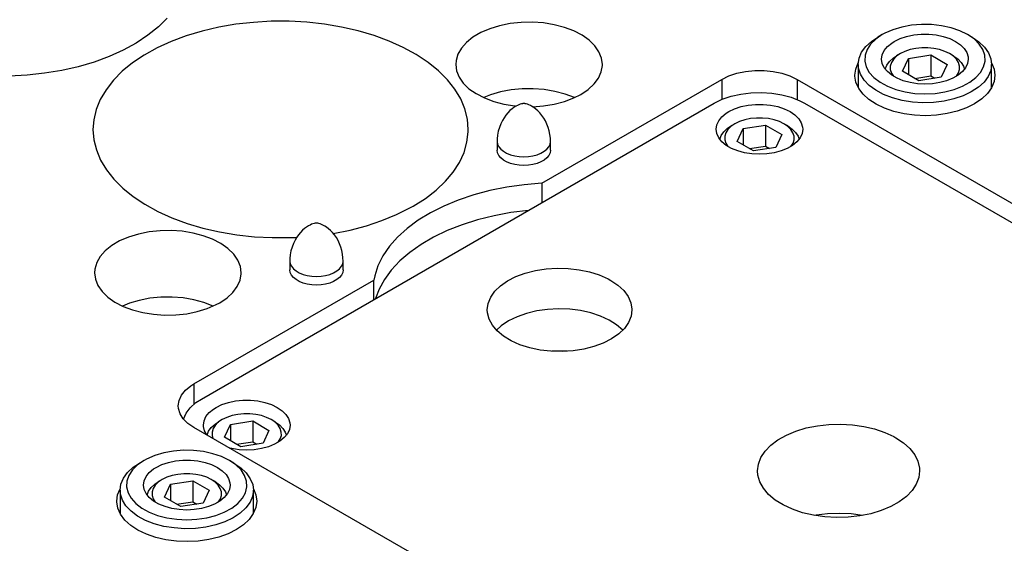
# Model space of a CAD drawing. Header units: inches. Extents: x 3 to 351, y 4 to 271.
# Tile 492 of 530: x 211.34 to 215.96, y 248.67 to 251.13. Entities that reach past the tile are written whole.
import ezdxf

# ---------------------------------------------------------------- set-up
doc = ezdxf.new("R2010")
doc.units = ezdxf.units.IN
doc.header["$LTSCALE"] = 0.5
doc.header["$MEASUREMENT"] = 0
doc.layers.add('DSS', color=7, linetype='Continuous')

msp = doc.modelspace()

# ---------------------------------------------------------------- linework, layer by layer
at = {"layer": 'DSS', "color": 190, "linetype": 'Continuous'}
for p, q in [((212.0313, 251.1354), (211.9893, 251.0936)), ((212.4349, 251.1152), (212.3526, 251.1059)), ((212.5184, 251.12), (212.4349, 251.1152)), ((212.6022, 251.1201), (212.5184, 251.12)), ((212.6858, 251.1156), (212.6022, 251.1201)), ((212.7682, 251.1066), (212.6858, 251.1156)), ((213.6906, 251.115), (213.639, 251.1095)), ((213.7429, 251.116), (213.6906, 251.115)), ((213.795, 251.1123), (213.7429, 251.116)), ((213.8454, 251.1041), (213.795, 251.1123)), ((211.9893, 251.0936), (211.9406, 251.0543)), ((212.1944, 251.074), (212.12, 251.0517)), ((212.2722, 251.0922), (212.1944, 251.074)), ((212.3526, 251.1059), (212.2722, 251.0922)), ((212.8487, 251.093), (212.7682, 251.1066)), ((212.9266, 251.0751), (212.8487, 251.093)), ((213.0013, 251.053), (212.9266, 251.0751)), ((213.5014, 251.0672), (213.4646, 251.0456)), ((213.5433, 251.0853), (213.5014, 251.0672)), ((213.5896, 251.0995), (213.5433, 251.0853)), ((213.639, 251.1095), (213.5896, 251.0995)), ((213.8931, 251.0916), (213.8454, 251.1041)), ((213.937, 251.0751), (213.8931, 251.0916)), ((213.976, 251.0549), (213.937, 251.0751)), ((211.9406, 251.0543), (211.8856, 251.018)), ((212.0495, 251.0254), (211.9838, 250.9953)), ((212.12, 251.0517), (212.0495, 251.0254)), ((213.0719, 251.0269), (213.0013, 251.053)), ((213.1379, 250.997), (213.0719, 251.0269)), ((213.434, 251.021), (213.4102, 250.9941)), ((213.4646, 251.0456), (213.434, 251.021)), ((214.0092, 251.0315), (213.976, 251.0549)), ((214.0359, 251.0054), (214.0092, 251.0315)), ((211.8249, 250.9848), (211.7589, 250.9551)), ((211.8856, 251.018), (211.8249, 250.9848)), ((211.9838, 250.9953), (211.9233, 250.9617)), ((213.1987, 250.9636), (213.1379, 250.997)), ((213.4102, 250.9941), (213.3938, 250.9654)), ((214.0554, 250.9774), (214.0359, 251.0054)), ((214.0673, 250.9479), (214.0554, 250.9774)), ((211.6883, 250.9291), (211.6138, 250.9072)), ((211.7589, 250.9551), (211.6883, 250.9291)), ((211.9233, 250.9617), (211.8686, 250.925)), ((213.2537, 250.9271), (213.1987, 250.9636)), ((213.3024, 250.8876), (213.2537, 250.9271)), ((213.3852, 250.9355), (213.3838, 250.9177)), ((213.3938, 250.9654), (213.3852, 250.9355)), ((214.0713, 250.9177), (214.0673, 250.9479)), ((211.536, 250.8895), (211.4556, 250.8762)), ((211.6138, 250.9072), (211.536, 250.8895)), ((211.8203, 250.8854), (211.7786, 250.8434)), ((211.8686, 250.925), (211.8203, 250.8854)), ((213.3444, 250.8457), (213.3024, 250.8876)), ((213.3838, 250.9177), (213.3878, 250.8876)), ((213.3878, 250.8876), (213.3997, 250.8581)), ((214.053, 250.8539), (214.066, 250.8832)), ((214.066, 250.8832), (214.0712, 250.9133)), ((214.0712, 250.9133), (214.0713, 250.9177)), ((214.702, 250.8761), (214.7429, 250.8847)), ((214.7429, 250.8847), (214.7858, 250.889)), ((214.7858, 250.889), (214.8294, 250.889)), ((214.8294, 250.889), (214.8723, 250.8847)), ((214.8723, 250.8847), (214.9133, 250.8761)), ((215.2555, 250.8667), (215.2595, 250.8962)), ((215.2595, 250.8962), (215.2714, 250.9248)), ((215.896, 250.9248), (215.9078, 250.8961)), ((215.9078, 250.8961), (215.9118, 250.8667)), ((211.3734, 250.8673), (211.2901, 250.8631)), ((211.4556, 250.8762), (211.3734, 250.8673)), ((211.7786, 250.8434), (211.7441, 250.7993)), ((213.3793, 250.8017), (213.3444, 250.8457)), ((213.3997, 250.8581), (213.4192, 250.83)), ((213.7871, 250.3602), (214.6308, 250.8473)), ((214.0324, 250.826), (214.053, 250.8539)), ((214.6308, 250.8473), (214.6642, 250.8635)), ((214.6642, 250.8635), (214.702, 250.8761)), ((214.9133, 250.8761), (214.951, 250.8635)), ((214.951, 250.8635), (214.9844, 250.8473)), ((214.9844, 250.8473), (218.2548, 248.9592)), ((215.2556, 250.8633), (215.2555, 250.8667)), ((215.2605, 250.8339), (215.2556, 250.8633)), ((215.9078, 250.8372), (215.8959, 250.8085)), ((215.9118, 250.8667), (215.9078, 250.8372)), ((211.7441, 250.7993), (211.7171, 250.7534)), ((213.4068, 250.7559), (213.3793, 250.8017)), ((213.4192, 250.83), (213.4458, 250.804)), ((213.4458, 250.804), (213.4791, 250.7806)), ((213.5932, 250.7885), (213.5467, 250.7746)), ((213.6429, 250.7982), (213.5932, 250.7885)), ((213.6945, 250.8034), (213.6429, 250.7982)), ((213.7469, 250.804), (213.6945, 250.8034)), ((213.7989, 250.8), (213.7469, 250.804)), ((213.8491, 250.7914), (213.7989, 250.8)), ((213.8966, 250.7786), (213.8491, 250.7914)), ((213.9706, 250.7774), (214.0047, 250.8004)), ((214.0047, 250.8004), (214.0324, 250.826)), ((215.2733, 250.8053), (215.2605, 250.8339)), ((215.2936, 250.7781), (215.2733, 250.8053)), ((215.8959, 250.8085), (215.8764, 250.7811)), ((211.7171, 250.7534), (211.6977, 250.7063)), ((213.4266, 250.7089), (213.4068, 250.7559)), ((213.4791, 250.7806), (213.5181, 250.7604)), ((213.5467, 250.7746), (213.5149, 250.7618)), ((213.5181, 250.7604), (213.5619, 250.7438)), ((213.5619, 250.7438), (213.6096, 250.7313)), ((213.8455, 250.7313), (213.8932, 250.7438)), ((213.8932, 250.7438), (213.9371, 250.7604)), ((213.9401, 250.7618), (213.8966, 250.7786)), ((213.9371, 250.7604), (213.9706, 250.7774)), ((215.321, 250.7532), (215.2936, 250.7781)), ((215.3548, 250.7309), (215.321, 250.7532)), ((215.8498, 250.7559), (215.8167, 250.7333)), ((215.8764, 250.7811), (215.8498, 250.7559)), ((211.6977, 250.7063), (211.6861, 250.6583)), ((213.4386, 250.6609), (213.4266, 250.7089)), ((213.6096, 250.7313), (213.6601, 250.7231)), ((213.6601, 250.7231), (213.6671, 250.7224)), ((213.743, 250.7195), (213.7951, 250.7231)), ((213.7951, 250.7231), (213.8455, 250.7313)), ((215.3942, 250.712), (215.3548, 250.7309)), ((215.4381, 250.6969), (215.3942, 250.712)), ((215.4856, 250.6859), (215.4381, 250.6969)), ((215.7345, 250.6984), (215.6873, 250.6869)), ((215.778, 250.714), (215.7345, 250.6984)), ((215.8167, 250.7333), (215.778, 250.714)), ((211.6861, 250.6583), (211.6826, 250.6126)), ((213.4426, 250.6126), (213.4386, 250.6609)), ((215.5355, 250.6793), (215.4856, 250.6859)), ((215.5866, 250.6773), (215.5355, 250.6793)), ((215.6376, 250.6798), (215.5866, 250.6773)), ((215.6873, 250.6869), (215.6376, 250.6798)), ((211.6826, 250.6126), (211.6866, 250.5642)), ((213.4423, 250.6011), (213.4426, 250.6126)), ((211.6866, 250.5642), (211.6985, 250.5163)), ((213.4364, 250.5528), (213.4423, 250.6011)), ((211.6985, 250.5163), (211.7183, 250.4692)), ((213.4226, 250.505), (213.4364, 250.5528)), ((213.5797, 250.5031), (213.5778, 250.5156)), ((213.8278, 250.5156), (213.8259, 250.5031)), ((211.7183, 250.4692), (211.7458, 250.4234)), ((213.401, 250.4582), (213.4226, 250.505)), ((213.5853, 250.4909), (213.5797, 250.5031)), ((213.5945, 250.4795), (213.5853, 250.4909)), ((213.607, 250.4692), (213.5945, 250.4795)), ((213.6224, 250.4603), (213.607, 250.4692)), ((213.7985, 250.4692), (213.7831, 250.4603)), ((213.811, 250.4795), (213.7985, 250.4692)), ((213.8202, 250.4909), (213.811, 250.4795)), ((213.8259, 250.5031), (213.8202, 250.4909)), ((211.7458, 250.4234), (211.7807, 250.3794)), ((213.3717, 250.4129), (213.401, 250.4582)), ((213.6403, 250.4531), (213.6224, 250.4603)), ((213.66, 250.4478), (213.6403, 250.4531)), ((213.6811, 250.4445), (213.66, 250.4478)), ((213.7028, 250.4434), (213.6811, 250.4445)), ((213.7245, 250.4445), (213.7028, 250.4434)), ((213.7455, 250.4478), (213.7245, 250.4445)), ((213.7653, 250.4531), (213.7455, 250.4478)), ((213.7831, 250.4603), (213.7653, 250.4531)), ((211.7807, 250.3794), (211.8227, 250.3375)), ((213.3351, 250.3693), (213.3717, 250.4129)), ((211.8227, 250.3375), (211.8714, 250.2981)), ((213.2412, 250.2891), (213.2915, 250.3279)), ((213.2915, 250.3279), (213.3351, 250.3693)), ((213.6231, 250.3418), (213.5441, 250.326)), ((213.7043, 250.3533), (213.6231, 250.3418)), ((213.7871, 250.3602), (213.7043, 250.3533)), ((213.7871, 250.3602), (213.7871, 250.269)), ((211.8714, 250.2981), (211.9264, 250.2615)), ((213.1848, 250.2533), (213.2412, 250.2891)), ((213.3957, 250.2816), (213.3277, 250.2534)), ((213.4681, 250.3058), (213.3957, 250.2816)), ((213.5441, 250.326), (213.4681, 250.3058)), ((211.9264, 250.2615), (211.9872, 250.2281)), ((213.1056, 250.2128), (213.1691, 250.2445)), ((213.1691, 250.2445), (213.1848, 250.2533)), ((213.3277, 250.2534), (213.2647, 250.2217)), ((211.9872, 250.2281), (212.0532, 250.1982)), ((212.0532, 250.1982), (212.1239, 250.1721)), ((213.0372, 250.1847), (213.1056, 250.2128)), ((213.2647, 250.2217), (213.2072, 250.1866)), ((213.4864, 250.1887), (213.4131, 250.1654)), ((213.5632, 250.2078), (213.4864, 250.1887)), ((213.6428, 250.2226), (213.5632, 250.2078)), ((213.7246, 250.2329), (213.6428, 250.2226)), ((212.1239, 250.1721), (212.1985, 250.15)), ((212.1985, 250.15), (212.2764, 250.1321)), ((212.8882, 250.1406), (212.9645, 250.1606)), ((212.9645, 250.1606), (213.0372, 250.1847)), ((213.1558, 250.1486), (213.1109, 250.1078)), ((213.2072, 250.1866), (213.1558, 250.1486)), ((213.4131, 250.1654), (213.344, 250.1382)), ((211.8498, 250.1075), (211.8078, 250.0894)), ((211.8961, 250.1218), (211.8498, 250.1075)), ((211.9455, 250.1318), (211.8961, 250.1218)), ((211.997, 250.1373), (211.9455, 250.1318)), ((212.0494, 250.1382), (211.997, 250.1373)), ((212.1014, 250.1346), (212.0494, 250.1382)), ((212.1519, 250.1264), (212.1014, 250.1346)), ((212.1996, 250.1139), (212.1519, 250.1264)), ((212.2435, 250.0973), (212.1996, 250.1139)), ((212.2825, 250.0771), (212.2435, 250.0973)), ((212.2764, 250.1321), (212.357, 250.1186)), ((212.357, 250.1186), (212.4394, 250.1095)), ((212.4394, 250.1095), (212.5229, 250.105)), ((212.5229, 250.105), (212.6068, 250.1051)), ((212.6068, 250.1051), (212.6382, 250.1064)), ((212.8088, 250.1248), (212.8882, 250.1406)), ((213.1109, 250.1078), (213.0729, 250.0648)), ((213.2797, 250.1073), (213.2208, 250.0731)), ((213.344, 250.1382), (213.2797, 250.1073)), ((211.7711, 250.0679), (211.7405, 250.0433)), ((211.8078, 250.0894), (211.7711, 250.0679)), ((212.3157, 250.0537), (212.2825, 250.0771)), ((212.3424, 250.0277), (212.3157, 250.0537)), ((213.0729, 250.0648), (213.0422, 250.0199)), ((213.2208, 250.0731), (213.1678, 250.0357)), ((211.7167, 250.0163), (211.7003, 249.9876)), ((211.7405, 250.0433), (211.7167, 250.0163)), ((212.3619, 249.9996), (212.3424, 250.0277)), ((213.0422, 250.0199), (213.0191, 249.9734)), ((213.1678, 250.0357), (213.1213, 249.9956)), ((211.6916, 249.9578), (211.6902, 249.94)), ((211.7003, 249.9876), (211.6916, 249.9578)), ((212.3738, 249.9701), (212.3619, 249.9996)), ((212.3777, 249.94), (212.3738, 249.9701)), ((213.0191, 249.9734), (213.0038, 249.926)), ((213.1213, 249.9956), (213.0816, 249.9531)), ((211.6902, 249.94), (211.6942, 249.9098)), ((212.3725, 249.9054), (212.3777, 249.9355)), ((212.3777, 249.9355), (212.3777, 249.94)), ((212.6074, 249.9417), (212.6055, 249.9543)), ((212.613, 249.9296), (212.6074, 249.9417)), ((212.6222, 249.9182), (212.613, 249.9296)), ((212.6347, 249.9079), (212.6222, 249.9182)), ((212.8388, 249.9182), (212.8263, 249.9079)), ((212.848, 249.9296), (212.8388, 249.9182)), ((212.8536, 249.9417), (212.848, 249.9296)), ((212.8555, 249.9543), (212.8536, 249.9417)), ((213.0038, 249.926), (212.9997, 249.9056)), ((213.0816, 249.9531), (213.0491, 249.9086)), ((211.6942, 249.9098), (211.7061, 249.8803)), ((211.7061, 249.8803), (211.7256, 249.8523)), ((212.156, 249.4184), (212.9997, 249.9056)), ((212.3389, 249.8483), (212.3595, 249.8761)), ((212.3595, 249.8761), (212.3725, 249.9054)), ((212.6501, 249.899), (212.6347, 249.9079)), ((212.668, 249.8918), (212.6501, 249.899)), ((212.6877, 249.8865), (212.668, 249.8918)), ((212.7088, 249.8832), (212.6877, 249.8865)), ((212.7305, 249.8821), (212.7088, 249.8832)), ((212.7522, 249.8832), (212.7305, 249.8821)), ((212.7732, 249.8865), (212.7522, 249.8832)), ((212.793, 249.8918), (212.7732, 249.8865)), ((212.8108, 249.899), (212.793, 249.8918)), ((212.8263, 249.9079), (212.8108, 249.899)), ((212.9997, 249.8144), (212.9997, 249.9056)), ((213.0491, 249.9086), (213.0241, 249.8625)), ((211.7256, 249.8523), (211.7523, 249.8262)), ((211.7523, 249.8262), (211.7855, 249.8028)), ((211.9494, 249.8204), (211.8997, 249.8108)), ((212.001, 249.8256), (211.9494, 249.8204)), ((212.0534, 249.8262), (212.001, 249.8256)), ((212.1053, 249.8222), (212.0534, 249.8262)), ((212.1556, 249.8137), (212.1053, 249.8222)), ((212.2771, 249.7996), (212.3112, 249.8226)), ((212.3112, 249.8226), (212.3389, 249.8483)), ((213.0241, 249.8625), (213.008, 249.8192)), ((211.7855, 249.8028), (211.8245, 249.7826)), ((211.8532, 249.7969), (211.8214, 249.784)), ((211.8245, 249.7826), (211.8684, 249.7661)), ((211.8997, 249.8108), (211.8532, 249.7969)), ((212.2031, 249.8009), (212.1556, 249.8137)), ((212.2466, 249.784), (212.2031, 249.8009)), ((212.2182, 249.7724), (212.2602, 249.7905)), ((212.2602, 249.7905), (212.2771, 249.7996)), ((211.8684, 249.7661), (211.9161, 249.7536)), ((211.9161, 249.7536), (211.9666, 249.7454)), ((211.9666, 249.7454), (212.0186, 249.7417)), ((212.0186, 249.7417), (212.0709, 249.7427)), ((212.0709, 249.7427), (212.1225, 249.7482)), ((212.1225, 249.7482), (212.1719, 249.7582)), ((212.1719, 249.7582), (212.2182, 249.7724)), ((212.1162, 249.3886), (212.1412, 249.4092)), ((212.1412, 249.4092), (212.156, 249.4184)), ((212.0865, 249.3414), (212.0978, 249.3658)), ((212.0978, 249.3658), (212.1162, 249.3886)), ((212.0827, 249.3164), (212.0865, 249.3414)), ((212.0837, 249.3038), (212.0827, 249.3164)), ((212.0913, 249.279), (212.0837, 249.3038)), ((212.1062, 249.2554), (212.0913, 249.279)), ((212.128, 249.2336), (212.1062, 249.2554)), ((212.156, 249.2143), (212.128, 249.2336)), ((215.4263, 247.3262), (212.156, 249.2143)), ((211.7943, 248.8683), (211.7983, 248.8978)), ((211.7983, 248.8978), (211.8101, 248.9265)), ((212.4347, 248.9265), (212.4465, 248.8977)), ((212.4465, 248.8977), (212.4505, 248.8683)), ((211.7943, 248.8649), (211.7943, 248.8683)), ((211.7992, 248.8355), (211.7943, 248.8649)), ((212.4505, 248.8683), (212.4465, 248.8389)), ((211.812, 248.8069), (211.7992, 248.8355)), ((211.8323, 248.7798), (211.812, 248.8069)), ((212.4346, 248.8101), (212.4151, 248.7828)), ((212.4465, 248.8389), (212.4346, 248.8101)), ((211.8597, 248.7548), (211.8323, 248.7798)), ((212.3885, 248.7575), (212.3554, 248.735)), ((212.4151, 248.7828), (212.3885, 248.7575)), ((211.8935, 248.7326), (211.8597, 248.7548)), ((211.9329, 248.7137), (211.8935, 248.7326)), ((211.9768, 248.6986), (211.9329, 248.7137)), ((212.3167, 248.7157), (212.2732, 248.7001)), ((212.3554, 248.735), (212.3167, 248.7157)), ((212.0244, 248.6875), (211.9768, 248.6986)), ((212.0743, 248.6809), (212.0244, 248.6875)), ((212.1253, 248.6789), (212.0743, 248.6809)), ((212.1763, 248.6815), (212.1253, 248.6789)), ((212.226, 248.6886), (212.1763, 248.6815)), ((212.2732, 248.7001), (212.226, 248.6886))]:
    msp.add_line(p, q, dxfattribs=at)
at = {"layer": 'DSS', "color": 9, "linetype": 'Continuous'}
for p, q in [((215.4333, 251.0807), (215.3954, 251.0642)), ((215.4755, 251.0933), (215.4333, 251.0807)), ((215.5208, 251.1016), (215.4755, 251.0933)), ((215.5678, 251.1055), (215.5208, 251.1016)), ((215.6153, 251.1047), (215.5678, 251.1055)), ((215.6619, 251.0994), (215.6153, 251.1047)), ((215.7062, 251.0896), (215.6619, 251.0994)), ((215.7471, 251.0756), (215.7062, 251.0896)), ((215.7834, 251.058), (215.7471, 251.0756)), ((215.3065, 251.0015), (215.3331, 251.0259)), ((215.3533, 251.037), (215.3291, 251.0134)), ((215.3331, 251.0259), (215.3627, 251.0457)), ((215.3839, 251.058), (215.3533, 251.037)), ((215.3839, 251.058), (215.3627, 251.0457)), ((215.3954, 251.0642), (215.3839, 251.058)), ((215.4281, 251.018), (215.44, 251.0256)), ((215.44, 251.0256), (215.4672, 251.0387)), ((215.4672, 251.0387), (215.4978, 251.0489)), ((215.4978, 251.0489), (215.5311, 251.0559)), ((215.5311, 251.0559), (215.566, 251.0595)), ((215.566, 251.0595), (215.6014, 251.0595)), ((215.6014, 251.0595), (215.6362, 251.0559)), ((215.6362, 251.0559), (215.6695, 251.0489)), ((215.6695, 251.0489), (215.7002, 251.0387)), ((215.7002, 251.0387), (215.7273, 251.0256)), ((215.7273, 251.0256), (215.7501, 251.0099)), ((215.8046, 251.0457), (215.7834, 251.058)), ((215.8139, 251.0371), (215.7834, 251.058)), ((215.8046, 251.0457), (215.837, 251.0237)), ((215.8381, 251.0135), (215.8139, 251.0371)), ((215.837, 251.0237), (215.863, 250.9991)), ((215.2752, 250.9469), (215.287, 250.9749)), ((215.287, 250.9749), (215.3065, 251.0015)), ((215.3122, 250.9878), (215.3029, 250.9609)), ((215.3291, 251.0134), (215.3122, 250.9878)), ((215.3836, 250.963), (215.3928, 250.9827)), ((215.3928, 250.9827), (215.4078, 251.0013)), ((215.4078, 251.0013), (215.4281, 251.018)), ((215.7501, 251.0099), (215.7678, 250.9922)), ((215.7678, 250.9922), (215.7799, 250.973)), ((215.8551, 250.9879), (215.8381, 251.0135)), ((215.8644, 250.961), (215.8551, 250.9879)), ((215.863, 250.9991), (215.8817, 250.9724)), ((215.2712, 250.9181), (215.2752, 250.9469)), ((215.3029, 250.9609), (215.3016, 250.9335)), ((215.3016, 250.9335), (215.3083, 250.9063)), ((215.3805, 250.9426), (215.3836, 250.963)), ((215.3836, 250.9223), (215.3805, 250.9426)), ((215.7799, 250.973), (215.786, 250.9528)), ((215.7868, 250.9426), (215.7837, 250.9223)), ((215.786, 250.9528), (215.7868, 250.9426)), ((215.8591, 250.9064), (215.8657, 250.9336)), ((215.8657, 250.9336), (215.8644, 250.961)), ((215.8817, 250.9724), (215.8929, 250.9442)), ((215.8929, 250.9442), (215.8962, 250.9181)), ((215.2712, 250.9181), (215.2712, 250.8089)), ((215.2728, 250.9), (215.2712, 250.9181)), ((215.2817, 250.8716), (215.2728, 250.9)), ((215.3083, 250.9063), (215.3227, 250.8802)), ((215.3928, 250.9025), (215.3836, 250.9223)), ((215.4078, 250.884), (215.3928, 250.9025)), ((215.4281, 250.8672), (215.4078, 250.884)), ((215.7596, 250.884), (215.7393, 250.8672)), ((215.7745, 250.9025), (215.7596, 250.884)), ((215.7837, 250.9223), (215.7745, 250.9025)), ((215.8447, 250.8803), (215.8591, 250.9064)), ((215.8922, 250.8894), (215.8803, 250.8614)), ((215.8962, 250.9181), (215.8922, 250.8894)), ((215.8962, 250.8089), (215.8962, 250.9181)), ((215.2984, 250.8444), (215.2817, 250.8716)), ((215.3224, 250.8191), (215.2984, 250.8444)), ((215.3227, 250.8802), (215.3445, 250.8558)), ((215.3445, 250.8558), (215.3731, 250.8339)), ((215.4531, 250.8528), (215.4281, 250.8672)), ((215.4821, 250.8411), (215.4531, 250.8528)), ((215.5142, 250.8324), (215.4821, 250.8411)), ((215.6852, 250.8411), (215.6531, 250.8324)), ((215.7142, 250.8528), (215.6852, 250.8411)), ((215.7393, 250.8672), (215.7142, 250.8528)), ((215.7944, 250.834), (215.823, 250.8559)), ((215.823, 250.8559), (215.8447, 250.8803)), ((215.8608, 250.8348), (215.8343, 250.8104)), ((215.8803, 250.8614), (215.8608, 250.8348)), ((215.3531, 250.7964), (215.3224, 250.8191)), ((215.3897, 250.7767), (215.3531, 250.7964)), ((215.3731, 250.8339), (215.4076, 250.8151)), ((215.4076, 250.8151), (215.4471, 250.7999)), ((215.4471, 250.7999), (215.4905, 250.7887)), ((215.4905, 250.7887), (215.5365, 250.7818)), ((215.5484, 250.8271), (215.5142, 250.8324)), ((215.5837, 250.8254), (215.5484, 250.8271)), ((215.6189, 250.8271), (215.5837, 250.8254)), ((215.6531, 250.8324), (215.6189, 250.8271)), ((215.6311, 250.7818), (215.6771, 250.7887)), ((215.6771, 250.7887), (215.7205, 250.7999)), ((215.7205, 250.7999), (215.7599, 250.8152)), ((215.7599, 250.8152), (215.7944, 250.834)), ((215.8013, 250.7887), (215.7628, 250.7703)), ((215.8343, 250.8104), (215.8013, 250.7887)), ((214.5955, 250.7357), (214.6328, 250.754)), ((214.6328, 250.754), (214.6748, 250.7686)), ((214.6748, 250.7686), (214.7203, 250.779)), ((214.7203, 250.779), (214.7681, 250.785)), ((214.7681, 250.785), (214.817, 250.7864)), ((214.817, 250.7864), (214.8657, 250.7832)), ((214.8657, 250.7832), (214.9127, 250.7755)), ((214.9127, 250.7755), (214.957, 250.7635)), ((214.957, 250.7635), (214.9974, 250.7474)), ((214.9974, 250.7474), (215.0198, 250.7357)), ((215.4312, 250.7607), (215.3897, 250.7767)), ((215.4766, 250.7486), (215.4312, 250.7607)), ((215.5248, 250.7409), (215.4766, 250.7486)), ((215.5365, 250.7818), (215.5838, 250.7795)), ((215.5838, 250.7795), (215.6311, 250.7818)), ((215.6732, 250.7453), (215.6243, 250.7392)), ((215.7197, 250.7557), (215.6732, 250.7453)), ((215.7628, 250.7703), (215.7197, 250.7557)), ((212.1913, 249.3477), (214.5955, 250.7357)), ((213.638, 250.7008), (213.6286, 250.6912)), ((213.6475, 250.709), (213.638, 250.7008)), ((213.6566, 250.7159), (213.6475, 250.709)), ((213.6652, 250.7214), (213.6566, 250.7159)), ((213.6731, 250.7256), (213.6652, 250.7214)), ((213.6802, 250.7288), (213.6731, 250.7256)), ((213.6865, 250.7312), (213.6802, 250.7288)), ((213.6922, 250.7328), (213.6865, 250.7312)), ((213.6961, 250.7336), (213.6922, 250.7328)), ((213.6978, 250.7339), (213.6961, 250.7336)), ((213.6989, 250.734), (213.6978, 250.7339)), ((213.6997, 250.7341), (213.6989, 250.734)), ((213.7003, 250.7342), (213.6997, 250.7341)), ((213.7007, 250.7342), (213.7003, 250.7342)), ((213.7012, 250.7342), (213.7007, 250.7342)), ((213.7015, 250.7342), (213.7012, 250.7342)), ((213.7018, 250.7342), (213.7015, 250.7342)), ((213.7022, 250.7342), (213.7018, 250.7342)), ((213.7025, 250.7343), (213.7022, 250.7342)), ((213.7028, 250.7343), (213.7025, 250.7343)), ((213.7031, 250.7343), (213.7028, 250.7343)), ((213.7034, 250.7342), (213.7031, 250.7343)), ((213.7037, 250.7342), (213.7034, 250.7342)), ((213.7041, 250.7342), (213.7037, 250.7342)), ((213.7044, 250.7342), (213.7041, 250.7342)), ((213.7049, 250.7342), (213.7044, 250.7342)), ((213.7054, 250.7342), (213.7049, 250.7342)), ((213.7061, 250.7341), (213.7054, 250.7342)), ((213.7074, 250.7339), (213.7061, 250.7341)), ((213.7099, 250.7336), (213.7074, 250.7339)), ((213.7147, 250.7325), (213.7099, 250.7336)), ((213.7201, 250.7308), (213.7147, 250.7325)), ((213.7263, 250.7284), (213.7201, 250.7308)), ((213.7335, 250.7251), (213.7263, 250.7284)), ((213.7394, 250.7219), (213.7335, 250.7251)), ((213.7414, 250.7207), (213.7394, 250.7219)), ((213.7501, 250.7151), (213.7414, 250.7207)), ((213.7592, 250.7081), (213.7501, 250.7151)), ((213.7687, 250.6997), (213.7592, 250.7081)), ((213.7781, 250.6899), (213.7687, 250.6997)), ((214.652, 250.6887), (214.664, 250.6962)), ((214.664, 250.6962), (214.6911, 250.7093)), ((214.6911, 250.7093), (214.7218, 250.7196)), ((214.7218, 250.7196), (214.7551, 250.7266)), ((214.7551, 250.7266), (214.7899, 250.7301)), ((214.7899, 250.7301), (214.8253, 250.7301)), ((214.8253, 250.7301), (214.8602, 250.7266)), ((214.8602, 250.7266), (214.8935, 250.7196)), ((214.8935, 250.7196), (214.9241, 250.7093)), ((214.9241, 250.7093), (214.9513, 250.6962)), ((214.9513, 250.6962), (214.974, 250.6805)), ((215.0198, 250.7357), (218.2194, 248.8884)), ((215.5744, 250.7378), (215.5248, 250.7409)), ((215.6243, 250.7392), (215.5744, 250.7378)), ((213.6026, 250.6546), (213.5947, 250.6385)), ((213.6106, 250.6679), (213.6026, 250.6546)), ((213.6193, 250.6802), (213.6106, 250.6679)), ((213.6286, 250.6912), (213.6193, 250.6802)), ((213.7873, 250.6787), (213.7781, 250.6899)), ((213.796, 250.6663), (213.7873, 250.6787)), ((213.804, 250.6526), (213.796, 250.6663)), ((213.8111, 250.6379), (213.804, 250.6526)), ((214.6076, 250.6336), (214.6167, 250.6534)), ((214.6167, 250.6534), (214.6317, 250.6719)), ((214.6317, 250.6719), (214.652, 250.6887)), ((214.974, 250.6805), (214.9917, 250.6628)), ((214.9917, 250.6628), (215.0038, 250.6436)), ((213.5833, 250.604), (213.5799, 250.586)), ((213.5882, 250.6215), (213.5833, 250.604)), ((213.5947, 250.6385), (213.5882, 250.6215)), ((213.8171, 250.6222), (213.8111, 250.6379)), ((213.8218, 250.6058), (213.8171, 250.6222)), ((213.8253, 250.5886), (213.8218, 250.6058)), ((214.6045, 250.6133), (214.6076, 250.6336)), ((214.6076, 250.5929), (214.6045, 250.6133)), ((215.0038, 250.6436), (215.01, 250.6235)), ((215.0107, 250.6133), (215.0077, 250.5929)), ((215.01, 250.6235), (215.0107, 250.6133)), ((213.5781, 250.5679), (213.5778, 250.5564)), ((213.5799, 250.586), (213.5781, 250.5679)), ((213.8273, 250.571), (213.8253, 250.5886)), ((213.8278, 250.5564), (213.8273, 250.571)), ((214.6167, 250.5732), (214.6076, 250.5929)), ((214.6317, 250.5546), (214.6167, 250.5732)), ((214.9985, 250.5732), (214.9835, 250.5546)), ((215.0077, 250.5929), (214.9985, 250.5732)), ((213.5778, 250.5564), (213.5778, 250.5156)), ((213.8278, 250.5156), (213.8278, 250.5564)), ((214.652, 250.5379), (214.6317, 250.5546)), ((214.6771, 250.5234), (214.652, 250.5379)), ((214.7061, 250.5117), (214.6771, 250.5234)), ((214.7382, 250.5031), (214.7061, 250.5117)), ((214.9092, 250.5117), (214.8771, 250.5031)), ((214.9382, 250.5234), (214.9092, 250.5117)), ((214.9632, 250.5379), (214.9382, 250.5234)), ((214.9835, 250.5546), (214.9632, 250.5379)), ((214.7724, 250.4978), (214.7382, 250.5031)), ((214.8076, 250.496), (214.7724, 250.4978)), ((214.8429, 250.4978), (214.8076, 250.496)), ((214.8771, 250.5031), (214.8429, 250.4978)), ((212.6752, 250.1477), (212.6658, 250.1395)), ((212.6844, 250.1545), (212.6752, 250.1477)), ((212.6929, 250.16), (212.6844, 250.1545)), ((212.7008, 250.1643), (212.6929, 250.16)), ((212.7079, 250.1675), (212.7008, 250.1643)), ((212.7142, 250.1698), (212.7079, 250.1675)), ((212.72, 250.1715), (212.7142, 250.1698)), ((212.7238, 250.1723), (212.72, 250.1715)), ((212.7256, 250.1726), (212.7238, 250.1723)), ((212.7267, 250.1727), (212.7256, 250.1726)), ((212.7274, 250.1728), (212.7267, 250.1727)), ((212.728, 250.1728), (212.7274, 250.1728)), ((212.7285, 250.1729), (212.728, 250.1728)), ((212.7289, 250.1729), (212.7285, 250.1729)), ((212.7292, 250.1729), (212.7289, 250.1729)), ((212.7296, 250.1729), (212.7292, 250.1729)), ((212.7299, 250.1729), (212.7296, 250.1729)), ((212.7302, 250.1729), (212.7299, 250.1729)), ((212.7305, 250.1729), (212.7302, 250.1729)), ((212.7308, 250.1729), (212.7305, 250.1729)), ((212.7311, 250.1729), (212.7308, 250.1729)), ((212.7315, 250.1729), (212.7311, 250.1729)), ((212.7318, 250.1729), (212.7315, 250.1729)), ((212.7322, 250.1729), (212.7318, 250.1729)), ((212.7326, 250.1729), (212.7322, 250.1729)), ((212.7332, 250.1728), (212.7326, 250.1729)), ((212.7338, 250.1728), (212.7332, 250.1728)), ((212.7351, 250.1726), (212.7338, 250.1728)), ((212.7376, 250.1722), (212.7351, 250.1726)), ((212.7424, 250.1711), (212.7376, 250.1722)), ((212.7478, 250.1695), (212.7424, 250.1711)), ((212.7541, 250.1671), (212.7478, 250.1695)), ((212.7612, 250.1638), (212.7541, 250.1671)), ((212.7671, 250.1606), (212.7612, 250.1638)), ((212.7691, 250.1594), (212.7671, 250.1606)), ((212.7778, 250.1537), (212.7691, 250.1594)), ((212.787, 250.1467), (212.7778, 250.1537)), ((212.7964, 250.1383), (212.787, 250.1467)), ((212.6383, 250.1066), (212.6303, 250.0932)), ((212.6471, 250.1188), (212.6383, 250.1066)), ((212.6563, 250.1298), (212.6471, 250.1188)), ((212.6658, 250.1395), (212.6563, 250.1298)), ((212.8059, 250.1285), (212.7964, 250.1383)), ((212.8151, 250.1174), (212.8059, 250.1285)), ((212.8238, 250.1049), (212.8151, 250.1174)), ((212.8317, 250.0913), (212.8238, 250.1049)), ((212.616, 250.0602), (212.611, 250.0426)), ((212.6225, 250.0772), (212.616, 250.0602)), ((212.6303, 250.0932), (212.6225, 250.0772)), ((212.8388, 250.0766), (212.8317, 250.0913)), ((212.8448, 250.0609), (212.8388, 250.0766)), ((212.8496, 250.0444), (212.8448, 250.0609)), ((212.6058, 250.0066), (212.6055, 249.9951)), ((212.6076, 250.0247), (212.6058, 250.0066)), ((212.611, 250.0426), (212.6076, 250.0247)), ((212.853, 250.0273), (212.8496, 250.0444)), ((212.855, 250.0096), (212.853, 250.0273)), ((212.8555, 249.9951), (212.855, 250.0096)), ((212.6055, 249.9951), (212.6055, 249.9543)), ((212.8555, 249.9543), (212.8555, 249.9951)), ((213.7572, 249.9506), (213.8074, 249.9584)), ((213.8074, 249.9584), (213.8591, 249.9618)), ((213.8591, 249.9618), (213.9111, 249.9605)), ((213.9111, 249.9605), (213.9621, 249.9546)), ((213.6269, 249.9022), (213.6659, 249.9221)), ((213.6659, 249.9221), (213.7096, 249.9384)), ((213.7096, 249.9384), (213.7572, 249.9506)), ((213.9621, 249.9546), (214.011, 249.9443)), ((214.011, 249.9443), (214.0566, 249.9298)), ((214.0566, 249.9298), (214.0978, 249.9115)), ((214.0978, 249.9115), (214.1104, 249.9046)), ((213.5671, 249.8532), (213.5937, 249.879)), ((213.5937, 249.879), (213.6269, 249.9022)), ((214.1104, 249.9046), (214.1443, 249.8817)), ((214.1443, 249.8817), (214.1717, 249.8562)), ((213.5357, 249.7961), (213.5476, 249.8254)), ((213.5476, 249.8254), (213.5671, 249.8532)), ((214.1717, 249.8562), (214.192, 249.8286)), ((214.192, 249.8286), (214.2048, 249.7994)), ((213.5317, 249.7662), (213.5357, 249.7961)), ((214.2048, 249.7994), (214.2097, 249.7695)), ((213.5325, 249.7528), (213.5317, 249.7662)), ((213.54, 249.7231), (213.5325, 249.7528)), ((213.6715, 249.7338), (213.6318, 249.7143)), ((213.7158, 249.7495), (213.6715, 249.7338)), ((213.7637, 249.7612), (213.7158, 249.7495)), ((213.8142, 249.7684), (213.7637, 249.7612)), ((213.8661, 249.7712), (213.8142, 249.7684)), ((213.918, 249.7693), (213.8661, 249.7712)), ((213.9688, 249.7628), (213.918, 249.7693)), ((214.0173, 249.7519), (213.9688, 249.7628)), ((214.0624, 249.7369), (214.0173, 249.7519)), ((214.1029, 249.718), (214.0624, 249.7369)), ((214.2057, 249.7362), (214.1938, 249.707)), ((214.2097, 249.7662), (214.2057, 249.7362)), ((214.2097, 249.7695), (214.2097, 249.7662)), ((213.5554, 249.6943), (213.54, 249.7231)), ((213.5781, 249.6673), (213.5554, 249.6943)), ((213.5971, 249.691), (213.5747, 249.6708)), ((213.631, 249.7139), (213.5971, 249.691)), ((213.6318, 249.7143), (213.631, 249.7139)), ((214.138, 249.6958), (214.1029, 249.718)), ((214.1668, 249.6708), (214.138, 249.6958)), ((214.1938, 249.707), (214.1743, 249.6791)), ((213.6078, 249.6426), (213.5781, 249.6673)), ((213.6436, 249.6209), (213.6078, 249.6426)), ((214.1477, 249.6533), (214.1145, 249.6302)), ((214.1743, 249.6791), (214.1477, 249.6533)), ((213.6848, 249.6025), (213.6436, 249.6209)), ((213.7304, 249.588), (213.6848, 249.6025)), ((214.0318, 249.594), (213.9843, 249.5818)), ((214.0756, 249.6102), (214.0318, 249.594)), ((214.1145, 249.6302), (214.0756, 249.6102)), ((213.7793, 249.5777), (213.7304, 249.588)), ((213.8303, 249.5718), (213.7793, 249.5777)), ((213.8823, 249.5706), (213.8303, 249.5718)), ((213.8509, 249.5722), (213.8346, 249.5716)), ((213.9068, 249.5716), (213.8509, 249.5722)), ((213.934, 249.5739), (213.8823, 249.5706)), ((213.9843, 249.5818), (213.934, 249.5739)), ((212.139, 249.307), (212.1656, 249.3308)), ((212.1656, 249.3308), (212.1913, 249.3477)), ((212.2598, 249.3082), (212.287, 249.3213)), ((212.287, 249.3213), (212.3176, 249.3315)), ((212.3176, 249.3315), (212.3509, 249.3385)), ((212.3509, 249.3385), (212.3858, 249.3421)), ((212.3858, 249.3421), (212.4212, 249.3421)), ((212.4212, 249.3421), (212.456, 249.3385)), ((212.456, 249.3385), (212.4893, 249.3315)), ((212.4893, 249.3315), (212.52, 249.3213)), ((212.52, 249.3213), (212.5471, 249.3082)), ((212.1075, 249.2537), (212.1195, 249.2811)), ((212.1195, 249.2811), (212.139, 249.307)), ((212.2034, 249.2456), (212.2126, 249.2654)), ((212.2126, 249.2654), (212.2275, 249.2839)), ((212.2275, 249.2839), (212.2479, 249.3006)), ((212.2479, 249.3006), (212.2598, 249.3082)), ((212.5471, 249.3082), (212.5699, 249.2925)), ((212.5699, 249.2925), (212.5876, 249.2748)), ((212.5876, 249.2748), (212.5997, 249.2556)), ((212.2003, 249.2252), (212.2034, 249.2456)), ((212.2006, 249.219), (212.2003, 249.2252)), ((212.2056, 249.1988), (212.2006, 249.219)), ((212.5997, 249.2556), (212.6058, 249.2355)), ((212.6066, 249.2252), (212.6035, 249.2049)), ((212.6058, 249.2355), (212.6066, 249.2252)), ((215.0275, 249.2121), (215.0795, 249.2227)), ((215.0795, 249.2227), (215.1335, 249.2287)), ((215.1335, 249.2287), (215.1886, 249.2302)), ((215.1886, 249.2302), (215.2434, 249.2271)), ((215.2434, 249.2271), (215.2969, 249.2195)), ((215.2969, 249.2195), (215.3479, 249.2074)), ((212.2165, 249.1794), (212.2056, 249.1988)), ((212.5943, 249.1851), (212.5794, 249.1666)), ((212.6035, 249.2049), (212.5943, 249.1851)), ((214.8946, 249.1565), (214.934, 249.1787)), ((214.934, 249.1787), (214.9786, 249.1974)), ((214.9786, 249.1974), (215.0275, 249.2121)), ((215.3479, 249.2074), (215.3953, 249.1912)), ((215.3953, 249.1912), (215.4382, 249.1713)), ((212.534, 249.1354), (212.505, 249.1237)), ((212.5591, 249.1499), (212.534, 249.1354)), ((212.5794, 249.1666), (212.5591, 249.1499)), ((214.8343, 249.1034), (214.8611, 249.1312)), ((214.8611, 249.1312), (214.8946, 249.1565)), ((215.4382, 249.1713), (215.4476, 249.166)), ((215.4476, 249.166), (215.4836, 249.142)), ((215.4836, 249.142), (215.5132, 249.1152)), ((211.972, 249.0824), (211.9341, 249.0659)), ((212.0142, 249.0949), (211.972, 249.0824)), ((212.0595, 249.1033), (212.0142, 249.0949)), ((212.1065, 249.1071), (212.0595, 249.1033)), ((212.154, 249.1063), (212.1065, 249.1071)), ((212.2006, 249.101), (212.154, 249.1063)), ((212.2449, 249.0912), (212.2006, 249.101)), ((212.2859, 249.0773), (212.2449, 249.0912)), ((212.334, 249.115), (212.324, 249.1173)), ((212.3682, 249.1098), (212.334, 249.115)), ((212.4035, 249.108), (212.3682, 249.1098)), ((212.4387, 249.1098), (212.4035, 249.108)), ((212.4729, 249.115), (212.4387, 249.1098)), ((212.505, 249.1237), (212.4729, 249.115)), ((214.8147, 249.0737), (214.8343, 249.1034)), ((215.5132, 249.1152), (215.5358, 249.0861)), ((215.5358, 249.0861), (215.5509, 249.0556)), ((211.892, 249.0386), (211.8679, 249.015)), ((211.8718, 249.0275), (211.9014, 249.0474)), ((211.9226, 249.0596), (211.892, 249.0386)), ((211.9226, 249.0596), (211.9014, 249.0474)), ((211.9341, 249.0659), (211.9226, 249.0596)), ((211.9788, 249.0272), (212.0059, 249.0403)), ((212.0059, 249.0403), (212.0365, 249.0506)), ((212.0365, 249.0506), (212.0698, 249.0575)), ((212.0698, 249.0575), (212.1047, 249.0611)), ((212.1047, 249.0611), (212.1401, 249.0611)), ((212.1401, 249.0611), (212.175, 249.0575)), ((212.175, 249.0575), (212.2082, 249.0506)), ((212.2082, 249.0506), (212.2389, 249.0403)), ((212.2389, 249.0403), (212.266, 249.0272)), ((212.3221, 249.0596), (212.2859, 249.0773)), ((212.3434, 249.0474), (212.3221, 249.0596)), ((212.3526, 249.0388), (212.3221, 249.0596)), ((212.3434, 249.0474), (212.3757, 249.0254)), ((212.3768, 249.0152), (212.3526, 249.0388)), ((214.7989, 249.0109), (214.8028, 249.0426)), ((214.8028, 249.0426), (214.8147, 249.0737)), ((215.5509, 249.0556), (215.5582, 249.024)), ((211.8258, 248.9765), (211.8452, 249.0031)), ((211.8509, 248.9894), (211.8417, 248.9625)), ((211.8452, 249.0031), (211.8718, 249.0275)), ((211.8679, 249.015), (211.8509, 248.9894)), ((211.9315, 248.9844), (211.9465, 249.0029)), ((211.9465, 249.0029), (211.9668, 249.0197)), ((211.9668, 249.0197), (211.9788, 249.0272)), ((212.266, 249.0272), (212.2888, 249.0115)), ((212.2888, 249.0115), (212.3065, 248.9938)), ((212.3065, 248.9938), (212.3186, 248.9746)), ((212.3757, 249.0254), (212.4017, 249.0007)), ((212.3938, 248.9895), (212.3768, 249.0152)), ((212.4031, 248.9627), (212.3938, 248.9895)), ((212.4017, 249.0007), (212.4204, 248.974)), ((214.8005, 248.9903), (214.7989, 249.0109)), ((214.8097, 248.959), (214.8005, 248.9903)), ((215.5589, 249.0109), (215.5549, 248.9792)), ((215.5582, 249.024), (215.5589, 249.0109)), ((211.8099, 248.9198), (211.8139, 248.9485)), ((211.8139, 248.9485), (211.8258, 248.9765)), ((211.8417, 248.9625), (211.8403, 248.9351)), ((211.9193, 248.9443), (211.9223, 248.9646)), ((211.9223, 248.9239), (211.9193, 248.9443)), ((211.9223, 248.9646), (211.9315, 248.9844)), ((212.3186, 248.9746), (212.3247, 248.9545)), ((212.3255, 248.9443), (212.3224, 248.9239)), ((212.3247, 248.9545), (212.3255, 248.9443)), ((212.4045, 248.9352), (212.4031, 248.9627)), ((212.4204, 248.974), (212.4316, 248.9459)), ((212.4316, 248.9459), (212.4349, 248.9198)), ((214.8266, 248.9287), (214.8097, 248.959)), ((215.543, 248.9481), (215.5234, 248.9184)), ((215.5549, 248.9792), (215.543, 248.9481)), ((211.8099, 248.9198), (211.8099, 248.8106)), ((211.8115, 248.9016), (211.8099, 248.9198)), ((211.8205, 248.8733), (211.8115, 248.9016)), ((211.8403, 248.9351), (211.847, 248.9079)), ((211.847, 248.9079), (211.8614, 248.8818)), ((211.9315, 248.9042), (211.9223, 248.9239)), ((211.9465, 248.8856), (211.9315, 248.9042)), ((212.3133, 248.9042), (212.2983, 248.8856)), ((212.3224, 248.9239), (212.3133, 248.9042)), ((212.3835, 248.882), (212.3978, 248.9081)), ((212.3978, 248.9081), (212.4045, 248.9352)), ((212.4349, 248.9198), (212.4309, 248.891)), ((212.4349, 248.8106), (212.4349, 248.9198)), ((214.8509, 248.9001), (214.8266, 248.9287)), ((214.8821, 248.8739), (214.8509, 248.9001)), ((215.5234, 248.9184), (215.4966, 248.8906)), ((211.8372, 248.8461), (211.8205, 248.8733)), ((211.8614, 248.8818), (211.8832, 248.8575)), ((211.8832, 248.8575), (211.9118, 248.8356)), ((211.9668, 248.8689), (211.9465, 248.8856)), ((211.9918, 248.8544), (211.9668, 248.8689)), ((212.0208, 248.8427), (211.9918, 248.8544)), ((212.253, 248.8544), (212.2239, 248.8427)), ((212.278, 248.8689), (212.253, 248.8544)), ((212.2983, 248.8856), (212.278, 248.8689)), ((212.3331, 248.8357), (212.3617, 248.8576)), ((212.3617, 248.8576), (212.3835, 248.882)), ((212.419, 248.863), (212.3996, 248.8364)), ((212.4309, 248.891), (212.419, 248.863)), ((214.9195, 248.8506), (214.8821, 248.8739)), ((214.9624, 248.8306), (214.9195, 248.8506)), ((215.4631, 248.8653), (215.4237, 248.8431)), ((215.4966, 248.8906), (215.4631, 248.8653)), ((211.8611, 248.8208), (211.8372, 248.8461)), ((211.8918, 248.798), (211.8611, 248.8208)), ((211.9118, 248.8356), (211.9463, 248.8167)), ((211.9463, 248.8167), (211.9858, 248.8015)), ((212.0529, 248.8341), (212.0208, 248.8427)), ((212.0871, 248.8288), (212.0529, 248.8341)), ((212.1224, 248.827), (212.0871, 248.8288)), ((212.1577, 248.8288), (212.1224, 248.827)), ((212.1919, 248.8341), (212.1577, 248.8288)), ((212.2239, 248.8427), (212.1919, 248.8341)), ((212.2592, 248.8016), (212.2986, 248.8168)), ((212.2986, 248.8168), (212.3331, 248.8357)), ((212.373, 248.812), (212.3401, 248.7903)), ((212.3996, 248.8364), (212.373, 248.812)), ((215.0098, 248.8144), (214.9624, 248.8306)), ((215.0608, 248.8024), (215.0098, 248.8144)), ((215.1276, 248.8091), (215.0737, 248.8026)), ((215.1826, 248.8111), (215.1276, 248.8091)), ((215.2375, 248.8085), (215.1826, 248.8111)), ((215.2912, 248.8013), (215.2375, 248.8085)), ((215.3302, 248.8097), (215.2783, 248.7992)), ((215.3791, 248.8244), (215.3302, 248.8097)), ((215.4237, 248.8431), (215.3791, 248.8244)), ((211.9284, 248.7783), (211.8918, 248.798)), ((211.9699, 248.7623), (211.9284, 248.7783)), ((212.0153, 248.7503), (211.9699, 248.7623)), ((211.9858, 248.8015), (212.0292, 248.7903)), ((212.0292, 248.7903), (212.0752, 248.7835)), ((212.0752, 248.7835), (212.1225, 248.7812)), ((212.1225, 248.7812), (212.1698, 248.7835)), ((212.1698, 248.7835), (212.2158, 248.7904)), ((212.2585, 248.7574), (212.2119, 248.7469)), ((212.2158, 248.7904), (212.2592, 248.8016)), ((212.3015, 248.772), (212.2585, 248.7574)), ((212.3401, 248.7903), (212.3015, 248.772)), ((215.1143, 248.7947), (215.0608, 248.8024)), ((215.0737, 248.8026), (215.0665, 248.8013)), ((215.1691, 248.7916), (215.1143, 248.7947)), ((215.2242, 248.7931), (215.1691, 248.7916)), ((215.2783, 248.7992), (215.2242, 248.7931)), ((212.0635, 248.7426), (212.0153, 248.7503)), ((212.1131, 248.7394), (212.0635, 248.7426)), ((212.163, 248.7409), (212.1131, 248.7394)), ((212.2119, 248.7469), (212.163, 248.7409))]:
    msp.add_line(p, q, dxfattribs=at)
at = {"layer": 'DSS', "color": 132, "linetype": 'Continuous'}
for p, q in [((215.4902, 250.9789), (215.4684, 250.9683)), ((215.5148, 250.9871), (215.4902, 250.9789)), ((215.5415, 250.9927), (215.5148, 250.9871)), ((215.5695, 250.9956), (215.5415, 250.9927)), ((215.5979, 250.9956), (215.5695, 250.9956)), ((215.6259, 250.9927), (215.5979, 250.9956)), ((215.6526, 250.9871), (215.6259, 250.9927)), ((215.6772, 250.9789), (215.6526, 250.9871)), ((215.6989, 250.9683), (215.6772, 250.9789)), ((215.4046, 250.9139), (215.417, 250.9314)), ((215.417, 250.9314), (215.4345, 250.9473)), ((215.4359, 250.9416), (215.4262, 250.9262)), ((215.4345, 250.9473), (215.4511, 250.9583)), ((215.4502, 250.9558), (215.4359, 250.9416)), ((215.4684, 250.9683), (215.4502, 250.9558)), ((215.4684, 250.9683), (215.4511, 250.9583)), ((215.4684, 250.9683), (215.4684, 250.9683)), ((215.4791, 250.8856), (215.5071, 250.946)), ((215.5071, 250.946), (215.6117, 250.9622)), ((215.5071, 250.946), (215.5071, 250.8695)), ((215.6117, 250.9622), (215.6882, 250.918)), ((215.6117, 250.9622), (215.6117, 250.8642)), ((215.7163, 250.9583), (215.6989, 250.9683)), ((215.717, 250.956), (215.6989, 250.9683)), ((215.7163, 250.9583), (215.7373, 250.9439)), ((215.7312, 250.9418), (215.717, 250.956)), ((215.741, 250.9264), (215.7312, 250.9418)), ((215.7373, 250.9439), (215.7536, 250.9275)), ((215.7536, 250.9275), (215.7648, 250.9098)), ((215.3977, 250.8955), (215.4046, 250.9139)), ((215.4262, 250.9262), (215.4213, 250.91)), ((215.4213, 250.91), (215.4213, 250.8936)), ((215.4213, 250.8936), (215.4262, 250.8774)), ((215.5557, 250.8414), (215.4791, 250.8856)), ((215.6882, 250.918), (215.6602, 250.8576)), ((215.746, 250.9102), (215.741, 250.9264)), ((215.7412, 250.8777), (215.7461, 250.8938)), ((215.7461, 250.8938), (215.746, 250.9102)), ((215.7648, 250.9098), (215.7697, 250.8955)), ((215.4262, 250.8774), (215.4358, 250.8622)), ((215.5364, 250.8525), (215.6117, 250.8642)), ((215.6602, 250.8576), (215.5557, 250.8414)), ((215.6117, 250.8642), (215.6309, 250.8531)), ((215.7316, 250.8622), (215.7412, 250.8777)), ((214.7387, 250.6577), (214.7141, 250.6495)), ((214.7654, 250.6633), (214.7387, 250.6577)), ((214.7934, 250.6662), (214.7654, 250.6633)), ((214.8218, 250.6662), (214.7934, 250.6662)), ((214.8498, 250.6633), (214.8218, 250.6662)), ((214.8765, 250.6577), (214.8498, 250.6633)), ((214.9011, 250.6495), (214.8765, 250.6577)), ((214.641, 250.602), (214.6584, 250.618)), ((214.6599, 250.6122), (214.6502, 250.5968)), ((214.6584, 250.618), (214.675, 250.629)), ((214.6741, 250.6264), (214.6599, 250.6122)), ((214.6924, 250.639), (214.6741, 250.6264)), ((214.6924, 250.639), (214.675, 250.629)), ((214.7141, 250.6495), (214.6924, 250.639)), ((214.6924, 250.639), (214.6924, 250.639)), ((214.7031, 250.5563), (214.7311, 250.6166)), ((214.7311, 250.6166), (214.8356, 250.6328)), ((214.7311, 250.6166), (214.7311, 250.5401)), ((214.8356, 250.6328), (214.9122, 250.5886)), ((214.8356, 250.6328), (214.8356, 250.5348)), ((214.9229, 250.639), (214.9011, 250.6495)), ((214.9402, 250.629), (214.9229, 250.639)), ((214.9409, 250.6266), (214.9229, 250.639)), ((214.9402, 250.629), (214.9612, 250.6145)), ((214.9552, 250.6124), (214.9409, 250.6266)), ((214.965, 250.597), (214.9552, 250.6124)), ((214.9612, 250.6145), (214.9776, 250.5982)), ((214.6216, 250.5661), (214.6286, 250.5846)), ((214.6286, 250.5846), (214.641, 250.602)), ((214.6502, 250.5968), (214.6452, 250.5806)), ((214.6452, 250.5806), (214.6452, 250.5642)), ((214.6452, 250.5642), (214.6502, 250.5481)), ((214.9122, 250.5886), (214.8842, 250.5283)), ((214.97, 250.5809), (214.965, 250.597)), ((214.9652, 250.5483), (214.97, 250.5645)), ((214.97, 250.5645), (214.97, 250.5809)), ((214.9776, 250.5982), (214.9887, 250.5805)), ((214.9887, 250.5805), (214.9936, 250.5661)), ((214.6502, 250.5481), (214.6597, 250.5329)), ((214.7796, 250.5121), (214.7031, 250.5563)), ((214.7604, 250.5232), (214.8356, 250.5348)), ((214.8842, 250.5283), (214.7796, 250.5121)), ((214.8356, 250.5348), (214.8549, 250.5237)), ((214.9555, 250.5329), (214.9652, 250.5483)), ((212.3346, 249.2697), (212.31, 249.2615)), ((212.3613, 249.2753), (212.3346, 249.2697)), ((212.3893, 249.2782), (212.3613, 249.2753)), ((212.4177, 249.2782), (212.3893, 249.2782)), ((212.4457, 249.2753), (212.4177, 249.2782)), ((212.4723, 249.2697), (212.4457, 249.2753)), ((212.497, 249.2615), (212.4723, 249.2697)), ((212.2373, 249.2146), (212.2549, 249.2305)), ((212.2557, 249.2242), (212.246, 249.2088)), ((212.2549, 249.2305), (212.2709, 249.241)), ((212.2699, 249.2384), (212.2557, 249.2242)), ((212.2882, 249.251), (212.2699, 249.2384)), ((212.2882, 249.251), (212.2709, 249.241)), ((212.31, 249.2615), (212.2882, 249.251)), ((212.2882, 249.251), (212.2882, 249.251)), ((212.2989, 249.1682), (212.3269, 249.2286)), ((212.3269, 249.2286), (212.4315, 249.2448)), ((212.3269, 249.2286), (212.3269, 249.1521)), ((212.4315, 249.2448), (212.508, 249.2006)), ((212.4315, 249.2448), (212.4315, 249.1468)), ((212.5187, 249.251), (212.497, 249.2615)), ((212.536, 249.241), (212.5187, 249.251)), ((212.5368, 249.2386), (212.5187, 249.251)), ((212.536, 249.241), (212.5571, 249.2265)), ((212.551, 249.2244), (212.5368, 249.2386)), ((212.5608, 249.209), (212.551, 249.2244)), ((212.5571, 249.2265), (212.5734, 249.2102)), ((212.2176, 249.1787), (212.2247, 249.1972)), ((212.2247, 249.1972), (212.2373, 249.2146)), ((212.246, 249.2088), (212.2411, 249.1926)), ((212.2411, 249.1926), (212.2411, 249.1762)), ((212.2411, 249.1762), (212.2447, 249.1631)), ((212.508, 249.2006), (212.48, 249.1402)), ((212.5658, 249.1929), (212.5608, 249.209)), ((212.561, 249.1603), (212.5659, 249.1764)), ((212.5659, 249.1764), (212.5658, 249.1929)), ((212.5734, 249.2102), (212.5846, 249.1924)), ((212.5846, 249.1924), (212.5895, 249.1781)), ((212.3754, 249.124), (212.2989, 249.1682)), ((212.3562, 249.1352), (212.4315, 249.1468)), ((212.48, 249.1402), (212.3754, 249.124)), ((212.4315, 249.1468), (212.4507, 249.1357)), ((212.5514, 249.1449), (212.561, 249.1603)), ((212.0535, 248.9887), (212.0289, 248.9805)), ((212.0802, 248.9943), (212.0535, 248.9887)), ((212.1082, 248.9972), (212.0802, 248.9943)), ((212.1366, 248.9972), (212.1082, 248.9972)), ((212.1646, 248.9943), (212.1366, 248.9972)), ((212.1913, 248.9887), (212.1646, 248.9943)), ((212.2159, 248.9805), (212.1913, 248.9887)), ((211.9557, 248.933), (211.9732, 248.949)), ((211.9747, 248.9432), (211.9649, 248.9278)), ((211.9732, 248.949), (211.9898, 248.96)), ((211.9889, 248.9574), (211.9747, 248.9432)), ((212.0071, 248.97), (211.9889, 248.9574)), ((212.0071, 248.97), (211.9898, 248.96)), ((212.0289, 248.9805), (212.0071, 248.97)), ((212.0071, 248.97), (212.0071, 248.97)), ((212.0178, 248.8873), (212.0458, 248.9476)), ((212.0458, 248.9476), (212.1504, 248.9638)), ((212.0458, 248.9476), (212.0458, 248.8711)), ((212.1504, 248.9638), (212.227, 248.9196)), ((212.1504, 248.9638), (212.1504, 248.8658)), ((212.2376, 248.97), (212.2159, 248.9805)), ((212.255, 248.96), (212.2376, 248.97)), ((212.2557, 248.9576), (212.2376, 248.97)), ((212.255, 248.96), (212.276, 248.9455)), ((212.2699, 248.9434), (212.2557, 248.9576)), ((212.2797, 248.928), (212.2699, 248.9434)), ((212.276, 248.9455), (212.2923, 248.9292)), ((211.9364, 248.8971), (211.9433, 248.9156)), ((211.9433, 248.9156), (211.9557, 248.933)), ((211.9649, 248.9278), (211.96, 248.9116)), ((211.96, 248.9116), (211.96, 248.8952)), ((212.227, 248.9196), (212.1989, 248.8593)), ((212.2847, 248.9119), (212.2797, 248.928)), ((212.2848, 248.8955), (212.2847, 248.9119)), ((212.2923, 248.9292), (212.3035, 248.9115)), ((212.3035, 248.9115), (212.3084, 248.8971)), ((211.96, 248.8952), (211.9649, 248.8791)), ((211.9649, 248.8791), (211.9745, 248.8639)), ((212.0944, 248.8431), (212.0178, 248.8873)), ((212.0751, 248.8542), (212.1504, 248.8658)), ((212.1989, 248.8593), (212.0944, 248.8431)), ((212.1504, 248.8658), (212.1697, 248.8547)), ((212.2703, 248.8639), (212.2799, 248.8793)), ((212.2799, 248.8793), (212.2848, 248.8955))]:
    msp.add_line(p, q, dxfattribs=at)
at = {"layer": 'DSS', "color": 96, "linetype": 'Continuous'}
for p, q in [((214.6308, 250.8473), (214.6308, 250.7532)), ((214.9844, 250.8473), (214.9844, 250.7532)), ((213.5778, 250.5564), (213.5797, 250.5439)), ((213.5797, 250.5439), (213.5853, 250.5317)), ((213.5853, 250.5317), (213.5945, 250.5203)), ((213.5945, 250.5203), (213.607, 250.51)), ((213.7985, 250.51), (213.811, 250.5203)), ((213.811, 250.5203), (213.8202, 250.5317)), ((213.8202, 250.5317), (213.8259, 250.5439)), ((213.8259, 250.5439), (213.8278, 250.5564)), ((213.8278, 250.5564), (213.8278, 250.5564)), ((213.607, 250.51), (213.6224, 250.5011)), ((213.6224, 250.5011), (213.6403, 250.4939)), ((213.6403, 250.4939), (213.66, 250.4886)), ((213.66, 250.4886), (213.6811, 250.4854)), ((213.6811, 250.4854), (213.7028, 250.4843)), ((213.7028, 250.4843), (213.7245, 250.4854)), ((213.7245, 250.4854), (213.7455, 250.4886)), ((213.7455, 250.4886), (213.7653, 250.4939)), ((213.7653, 250.4939), (213.7831, 250.5011)), ((213.7831, 250.5011), (213.7985, 250.51)), ((212.6055, 249.9951), (212.6074, 249.9826)), ((212.6074, 249.9826), (212.613, 249.9704)), ((212.613, 249.9704), (212.6222, 249.959)), ((212.6222, 249.959), (212.6347, 249.9487)), ((212.8262, 249.9487), (212.8387, 249.959)), ((212.8387, 249.959), (212.848, 249.9704)), ((212.848, 249.9704), (212.8536, 249.9826)), ((212.8536, 249.9826), (212.8555, 249.9951)), ((212.8555, 249.9951), (212.8555, 249.9951)), ((212.6347, 249.9487), (212.6501, 249.9398)), ((212.6501, 249.9398), (212.668, 249.9326)), ((212.668, 249.9326), (212.6877, 249.9273)), ((212.6877, 249.9273), (212.7088, 249.924)), ((212.7088, 249.924), (212.7305, 249.9229)), ((212.7305, 249.9229), (212.7522, 249.924)), ((212.7522, 249.924), (212.7732, 249.9273)), ((212.7732, 249.9273), (212.793, 249.9326)), ((212.793, 249.9326), (212.8108, 249.9398)), ((212.8108, 249.9398), (212.8262, 249.9487)), ((212.156, 249.4184), (212.156, 249.3231))]:
    msp.add_line(p, q, dxfattribs=at)

doc.saveas('drawing.dxf')
